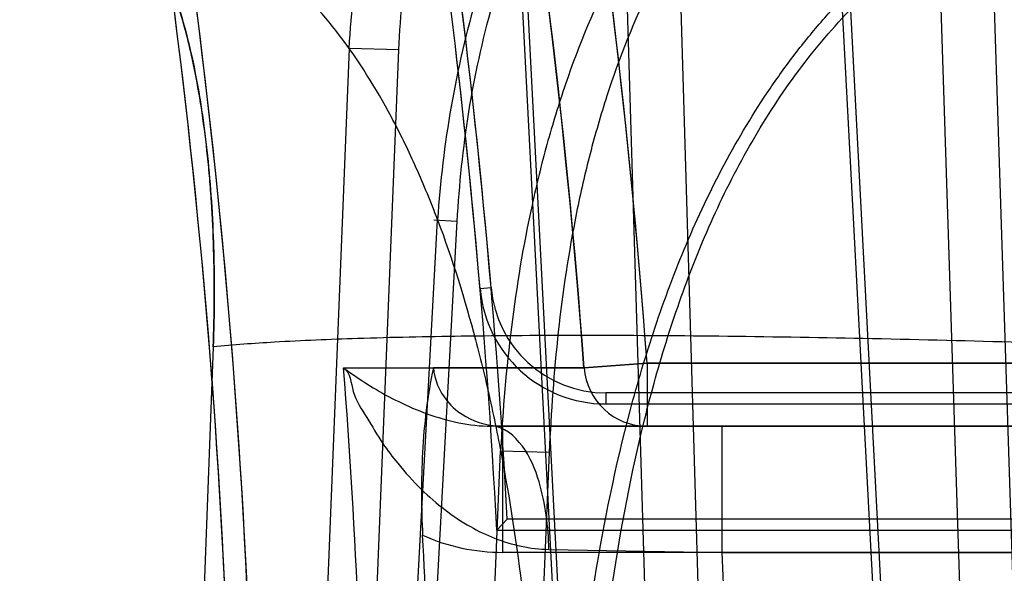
# Model space of a CAD drawing. Header units: millimetres. Extents: x 0 to 297, y 0 to 210.
# Tile 444 of 455: x 242.9437 to 242.9983, y 160.0303 to 160.061. Entities that reach past the tile are written whole.
import ezdxf

# ---------------------------------------------------------------- set-up
doc = ezdxf.new("R2010")
doc.units = ezdxf.units.MM
doc.header["$LTSCALE"] = 16.335
doc.layers.get('0').update_dxf_attribs({"linetype": 'CONTINUOUS'})
for name, color, linetype in [('AXES_REF', 7, 'CONTINUOUS'), ('INTFCLR_1', 7, 'CONTINUOUS'), ('INTFCLR_144815', 7, 'CONTINUOUS'), ('INTFCLR_72935', 7, 'CONTINUOUS')]:
    doc.layers.add(name, color=color, linetype=linetype)

msp = doc.modelspace()

# ---------------------------------------------------------------- linework, layer by layer
at = {"color": 7, "linetype": 'Continuous'}
for radius in [6.787079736, 6.7865, 6.743039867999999]:
    msp.add_circle((241.4889104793, 154.7114782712), radius, dxfattribs=at)
msp.add_arc((241.4889104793, 154.7114782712), 6.72, 278.2771290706, 261.7228709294, dxfattribs=at)
at = {"layer": 'AXES_REF', "color": 7, "linetype": 'Continuous'}
msp.add_arc((241.4889104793, 154.7114782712), 6.874, 113.0826847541, 66.9173152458, dxfattribs=at)
at = {"layer": 'AXES_REF', "color": 9, "linetype": 'Continuous'}
msp.add_arc((241.4889104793, 154.7114782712), 6.191158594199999, 94.4118118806, 85.5881881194, dxfattribs=at)
at = {"layer": 'INTFCLR_1', "color": 6, "linetype": 'Continuous'}
for p, q in [((242.975013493, 160.0417200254), (242.9666419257, 160.041720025)), ((242.970166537, 160.0327125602), (242.9707467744, 160.0333249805)), ((243.0257001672, 160.0333249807), (242.9707467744, 160.0333249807)), ((242.970166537, 160.03271256), (243.0263728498, 160.03271256))]:
    msp.add_line(p, q, dxfattribs=at)
at = {"layer": 'INTFCLR_1', "color": 9, "linetype": 'Continuous'}
for p, q in [((242.9785010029, 160.0419782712), (242.975013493, 160.0417200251)), ((242.9785010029, 160.0419782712), (242.9785010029, 160.0384782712)), ((243.043106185, 160.0419782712), (242.9785010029, 160.0419782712)), ((242.9704920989, 160.0314782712), (242.9704920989, 160.0384782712)), ((242.9704920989, 160.0384782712), (243.043106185, 160.0384782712)), ((243.043106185, 160.0314782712), (242.9704920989, 160.0314782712))]:
    msp.add_line(p, q, dxfattribs=at)
for centre, radius, start, end in [((242.553106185, 160.0104782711), 0.4230504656, 4.2349584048, 43.61014177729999), ((242.5531061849, 160.0104782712), 0.4265594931, 4.2349578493, 15.4129247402), ((242.9785024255, 160.0419765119), 0.003498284, 184.2045018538, 269.976699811), ((242.9704889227, 160.0423751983), 0.0108968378, 245.9464141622, 270.0167003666)]:
    msp.add_arc(centre, radius, start, end, dxfattribs=at)
at = {"layer": 'INTFCLR_1', "color": 6, "linetype": 'Continuous'}
for radius, start, end in [(0.4176526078, 3.0516590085, 7.6294468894), (0.4182650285, 3.1312009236, 7.6294436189), (0.4036526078, 356.0148208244, 7.629522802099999), (0.402418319, 356.013443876, 7.6295226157), (0.4135239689, 0.4844981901, 3.0422099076)]:
    msp.add_arc((242.553106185, 160.0104782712), radius, start, end, dxfattribs=at)
msp.add_open_spline([(242.9666419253, 160.0417200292), (242.966480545, 160.0409383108), (242.9662151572, 160.0393795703), (242.9660191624, 160.0370287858), (242.965964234, 160.0347137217), (242.9660072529, 160.0331796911), (242.9660473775, 160.0324246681)], degree=3, knots=[0, 0, 0, 0, 0.2564157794, 0.5072612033, 0.7571129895, 1, 1, 1, 1], dxfattribs=at)
at = {"layer": 'INTFCLR_1', "color": 9, "linetype": 'Continuous'}
msp.add_open_spline([(242.9666419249, 160.0417200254), (242.9666954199, 160.0410681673), (242.9671640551, 160.039962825), (242.9685916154, 160.0387854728), (242.9697863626, 160.0384782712), (242.9704920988, 160.0384782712)], degree=3, knots=[0, 0, 0, 0, 0.3591718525, 0.6124442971, 1, 1, 1, 1], dxfattribs=at)
at = {"layer": 'INTFCLR_144815', "color": 9, "linetype": 'Continuous'}
for p, q in [((242.9712387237, 160.0682367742), (242.9749609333, 159.9964782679)), ((242.9715303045, 160.0683100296), (242.9752594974, 159.9964782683)), ((242.9793661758, 159.996478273), (242.9772204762, 160.0682367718)), ((242.9823329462, 159.9964782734), (242.9801881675, 160.0683100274)), ((242.9927912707, 159.9964782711), (242.98899954, 160.0682367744)), ((242.9932433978, 159.9964782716), (242.9894448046, 160.0683100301)), ((242.9945994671, 160.0682367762), (242.9969162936, 159.9964782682)), ((242.997544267, 160.0683100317), (242.9998605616, 159.9964782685)), ((242.9619738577, 160.0594312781), (242.9594801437, 159.9980053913)), ((242.9647308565, 160.0593580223), (242.9619738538, 160.059431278)), ((242.9621801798, 159.9964782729), (242.9647308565, 160.0593580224)), ((242.9640346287, 159.9980053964), (242.9668765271, 160.0499258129)), ((242.9679504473, 160.0498525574), (242.9650273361, 159.9964782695)), ((242.9666697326, 160.0499313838), (242.9679504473, 160.0498525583)), ((242.9544226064, 160.0428744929), (242.9535357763, 160.0194683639)), ((242.968713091, 159.9980053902), (242.9703745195, 160.0371075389)), ((242.9703745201, 160.0371075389), (242.9730741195, 160.0370342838)), ((242.9730741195, 160.0370342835), (242.9713520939, 159.9964782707))]:
    msp.add_line(p, q, dxfattribs=at)
for points, knots in [([(242.996904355, 160.1224782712), (242.9972907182, 160.1224782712), (242.9981707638, 160.1221636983), (242.999238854, 160.1210103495), (243.0000171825, 160.1196445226), (243.000637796, 160.1182387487), (243.0013185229, 160.1164095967), (243.0021092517, 160.1136924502), (243.0029549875, 160.1099251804), (243.0035829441, 160.1063684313), (243.0039925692, 160.1036355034), (243.0042267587, 160.1019337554), (243.0045861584, 160.0991623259), (243.005074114, 160.0947527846), (243.0056144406, 160.0885379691), (243.0059430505, 160.0836272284), (243.0061366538, 160.0801868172), (243.006262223, 160.0777700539), (243.0064608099, 160.0734224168), (243.0066760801, 160.0670590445), (243.0068042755, 160.0605753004), (243.0068575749, 160.0552463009), (243.0068770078, 160.0497701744), (243.0068523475, 160.0456383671), (243.0068188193, 160.0428744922)], [0, 0, 0, 0, 0.0141696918, 0.0322450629, 0.0566277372, 0.0716000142, 0.0885734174, 0.1281693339, 0.1752635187, 0.23012205, 0.2605881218, 0.2766094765, 0.2931202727, 0.3630793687, 0.4392923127, 0.5218901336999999, 0.54356936, 0.5656673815, 0.6106430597, 0.703181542, 0.7991653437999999, 0.8484703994, 0.8986287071, 1, 1, 1, 1]), ([(243.0068188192, 160.0428744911), (243.0068521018, 160.0456176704), (243.0068847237, 160.0510454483), (243.0068325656, 160.0590992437), (243.0067036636, 160.0656963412), (243.0065475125, 160.0708607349), (243.0063614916, 160.0757948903), (243.0060712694, 160.0816926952), (243.0056910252, 160.0874064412), (243.0053352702, 160.0917499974), (243.004964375, 160.0957406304), (243.0044548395, 160.1003536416), (243.0038484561, 160.1047049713), (243.0033160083, 160.1078802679), (243.0027948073, 160.1106370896), (243.0021169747, 160.1136639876), (243.0012115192, 160.1167758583), (243.0003695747, 160.1189289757), (242.9996469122, 160.1202953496), (242.9989997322, 160.121267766), (242.9981740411, 160.1221624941), (242.9972910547, 160.1224782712), (242.9969043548, 160.1224782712)], [0, 0, 0, 0, 0.1006106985, 0.199055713, 0.2953636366, 0.342590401, 0.3885395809, 0.4764458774, 0.5591383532, 0.5985355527, 0.6362718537, 0.7061191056, 0.7687234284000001, 0.7973639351, 0.8241873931, 0.8716144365, 0.9110602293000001, 0.9429569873, 0.9561975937, 0.9676399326, 0.9858181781, 1, 1, 1, 1]), ([(242.9619738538, 160.059431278), (242.9620813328, 160.061503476), (242.9625577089, 160.0656305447), (242.9638454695, 160.070665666), (242.9653019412, 160.0745335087), (242.9670284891, 160.0782408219), (242.9689058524, 160.0812826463), (242.9707658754, 160.08368468), (242.9720704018, 160.0852260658), (242.9744919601, 160.0877328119), (242.9772350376, 160.0898924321), (242.9797603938, 160.0914264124), (242.9814871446, 160.092362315), (242.9845990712, 160.0937608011), (242.9874343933, 160.0945452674), (242.9893442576, 160.0948633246)], [0, 0, 0, 0, 0.1287568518, 0.2569609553, 0.3213810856, 0.384983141, 0.5105637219, 0.5419689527, 0.5734721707, 0.6358190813, 0.7580421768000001, 0.7885404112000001, 0.8191369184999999, 0.8798569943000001, 1, 1, 1, 1]), ([(242.9647308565, 160.0593580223), (242.9648112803, 160.0613286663), (242.9652176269, 160.0652490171), (242.966385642, 160.0700350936), (242.9677244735, 160.0737060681), (242.9693188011, 160.0772168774), (242.9710628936, 160.0800975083), (242.972796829, 160.0823712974), (242.9740127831, 160.083828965), (242.9762729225, 160.0861981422), (242.9788399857, 160.0882390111), (242.9812058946, 160.0896882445), (242.982824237, 160.0905719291), (242.9857429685, 160.0918925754), (242.9884048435, 160.0926326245), (242.9901982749, 160.0929322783)], [0, 0, 0, 0, 0.1298374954, 0.2586273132, 0.3231850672, 0.3868339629, 0.5122916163, 0.5436287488, 0.5750512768, 0.6372068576, 0.7589754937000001, 0.7893511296, 0.8198239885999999, 0.8802999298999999, 1, 1, 1, 1]), ([(242.9936064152, 160.0883224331), (242.9916584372, 160.0878523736), (242.9887939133, 160.086815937), (242.9852419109, 160.0848712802), (242.9818528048, 160.0825484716), (242.979179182, 160.0800828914), (242.9771315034, 160.0777417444), (242.9758154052, 160.0761017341), (242.9736894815, 160.0730812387), (242.9719252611, 160.0698133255), (242.9706653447, 160.0668963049), (242.9698884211, 160.0649139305), (242.9687113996, 160.0613984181), (242.9675125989, 160.0562379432), (242.9670191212, 160.0520350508), (242.9668765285, 160.0499258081)], [0, 0, 0, 0, 0.1202040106, 0.1809468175, 0.2426366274, 0.3663086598, 0.3976274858, 0.4292047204, 0.4923997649, 0.6189828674, 0.6509543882, 0.6830001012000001, 0.7466739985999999, 0.8731875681, 1, 1, 1, 1]), ([(242.9936064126, 160.0883224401), (242.9941095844, 160.0873538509), (242.9948557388, 160.0857891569), (242.9957917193, 160.0835834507), (242.9972631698, 160.0798097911), (242.9993064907, 160.0732897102), (243.0008529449, 160.0664121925), (243.00179261, 160.0612972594), (243.0023966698, 160.0576983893), (243.0033618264, 160.0510593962), (243.0041898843, 160.0432082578), (243.0047113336, 160.0361272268), (243.0049588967, 160.0318998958), (243.0052774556, 160.0253717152), (243.0055291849, 160.0153916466), (243.0054550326, 160.006487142), (243.0053454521, 160.0019735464)], [0, 0, 0, 0, 0.0372726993, 0.0591480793, 0.081815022, 0.1755685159, 0.2921048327, 0.3223045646, 0.3531589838, 0.4167142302, 0.5513725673, 0.6226313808, 0.6591658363, 0.6959740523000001, 0.8458220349, 1, 1, 1, 1]), ([(242.9927523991, 160.0865221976), (242.9909247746, 160.0860760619), (242.9882377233, 160.0850934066), (242.9849130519, 160.0832462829), (242.9817411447, 160.0810405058), (242.9792444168, 160.0786988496), (242.9773405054, 160.0764729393), (242.9761156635, 160.0749116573), (242.9741379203, 160.0720324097), (242.9725052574, 160.0689186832), (242.9713497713, 160.0661369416), (242.9706367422, 160.0642415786), (242.9695600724, 160.0608725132), (242.9684786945, 160.0559170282), (242.9680639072, 160.0518818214), (242.9679504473, 160.0498525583)], [0, 0, 0, 0, 0.1191128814, 0.1793339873, 0.2405248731, 0.3633715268, 0.3945338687, 0.4259739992, 0.4889667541, 0.6154878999, 0.6475290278, 0.6796791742, 0.7436740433, 0.8713175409, 1, 1, 1, 1]), ([(242.996582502, 160.0815217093), (242.9944211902, 160.0809217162), (242.9912682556, 160.0795864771), (242.9874732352, 160.0771151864), (242.9848251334, 160.074933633), (242.9824073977, 160.0724757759), (242.9802320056, 160.0697839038), (242.9783030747, 160.0669002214), (242.9760573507, 160.0628540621), (242.97449821, 160.059099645), (242.9734264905, 160.0557923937), (242.9727766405, 160.0535665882), (242.9712738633, 160.0474247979), (242.9706217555, 160.0416858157), (242.9703745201, 160.0371075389)], [0, 0, 0, 0, 0.122251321, 0.1841550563, 0.2465049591, 0.3088365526, 0.3717560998, 0.4348594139, 0.4976795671, 0.6237574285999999, 0.6555254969, 0.6871647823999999, 0.7501096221, 1, 1, 1, 1]), ([(242.9973349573, 160.0798575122), (242.9953066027, 160.0792866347), (242.9923486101, 160.0780147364), (242.988801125, 160.0756569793), (242.9863278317, 160.0735740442), (242.9840737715, 160.0712252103), (242.9820500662, 160.0686496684), (242.9802608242, 160.0658866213), (242.9781805, 160.0619982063), (242.9767504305, 160.0583880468), (242.9757758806, 160.0552053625), (242.975183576, 160.0530540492), (242.9738151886, 160.0470729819), (242.9732692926, 160.0414914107), (242.9730741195, 160.0370342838)], [0, 0, 0, 0, 0.1202423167, 0.1812239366, 0.2427342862, 0.3043443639, 0.3666795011, 0.4293621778, 0.4919378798, 0.6181093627, 0.650035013, 0.681882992, 0.7454161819, 1, 1, 1, 1]), ([(242.9544226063, 160.0428744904), (242.9544571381, 160.0437884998), (242.9544965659, 160.0455979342), (242.9544654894, 160.0482838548), (242.9543639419, 160.0504832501), (242.9542353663, 160.0522041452), (242.9540798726, 160.0538506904), (242.9538338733, 160.0558205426), (242.9535079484, 160.0577238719), (242.9532019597, 160.0591692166), (242.9528797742, 160.060504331), (242.9524339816, 160.0620515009), (242.9519059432, 160.0634980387), (242.9514431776, 160.0645498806), (242.9509811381, 160.0654801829), (242.9503701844, 160.0665103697), (242.9495578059, 160.0675579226), (242.94868876, 160.0683808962), (242.9477658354, 160.0689746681), (242.946796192, 160.0693318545), (242.9461287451, 160.0694090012), (242.9457998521, 160.0694090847)], [0, 0, 0, 0, 0.091753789, 0.1815166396, 0.2694076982, 0.3125669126, 0.3546185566, 0.4353061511, 0.5116443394, 0.5482469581, 0.5834912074, 0.6494052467, 0.7096551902, 0.7377984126, 0.764641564, 0.8138270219, 0.85768374, 0.8972107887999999, 0.9333282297, 0.9670072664, 1, 1, 1, 1]), ([(242.9457998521, 160.0694090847), (242.9461284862, 160.0694089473), (242.9467940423, 160.0693322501), (242.9477590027, 160.0689776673), (242.9494572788, 160.0678879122), (242.9507695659, 160.065995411), (242.9516739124, 160.0640537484), (242.9520931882, 160.0629848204), (242.9525083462, 160.0617920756), (242.9529738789, 160.0601801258), (242.9534416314, 160.0581051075), (242.9537588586, 160.0562624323), (242.9539732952, 160.0547046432), (242.9541632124, 160.0530596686), (242.9543420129, 160.050938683), (242.9544433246, 160.0487755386), (242.954480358, 160.046998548), (242.9544872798, 160.0451728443), (242.954457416, 160.0437953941), (242.9544226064, 160.0428744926)], [0, 0, 0, 0, 0.0329952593, 0.06653992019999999, 0.1023576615, 0.2341585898, 0.2886102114, 0.3181527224, 0.3493214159, 0.415407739, 0.4864622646, 0.5627887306, 0.6030561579, 0.6443314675, 0.7290312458, 0.8167025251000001, 0.8617033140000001, 0.9074743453, 1, 1, 1, 1]), ([(242.9729881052, 160.0020125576), (242.9731679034, 160.0051199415), (242.9735497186, 160.0113442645), (242.9743096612, 160.0206922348), (242.9754869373, 160.0300628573), (242.97707367, 160.0378455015), (242.9786678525, 160.0432220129), (242.9797545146, 160.0462885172), (242.9809691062, 160.0493397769), (242.9827278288, 160.0530592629), (242.984847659, 160.0565894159), (242.9867742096, 160.0592517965), (242.9888470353, 160.0617722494), (242.9911548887, 160.0640732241), (242.9936989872, 160.0660879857), (242.9963976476, 160.067889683), (242.9985947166, 160.0689773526), (243.0001090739, 160.0695509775)], [0, 0, 0, 0, 0.1216132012, 0.243647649, 0.3663864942, 0.4904425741, 0.5534431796, 0.5853358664, 0.6175277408, 0.68173217, 0.7458615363, 0.7780820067, 0.8100580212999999, 0.8733073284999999, 0.9049126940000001, 0.9367292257, 1, 1, 1, 1]), ([(242.9668765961, 160.0499258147), (242.9668115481, 160.0500981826), (242.9665555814, 160.0507667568), (242.9660941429, 160.0519065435), (242.9652778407, 160.0537573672), (242.9638160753, 160.0566849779), (242.9614660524, 160.0603746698), (242.9588922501, 160.0631532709), (242.9570690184, 160.0646348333), (242.9558813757, 160.0654935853), (242.9537606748, 160.0667643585), (242.9504612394, 160.0680022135), (242.9476774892, 160.0683092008), (242.9462882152, 160.0683100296)], [0, 0, 0, 0, 0.0187560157, 0.0728836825, 0.1251833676, 0.224679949, 0.4058705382, 0.5687625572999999, 0.6073438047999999, 0.6449671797, 0.7179054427, 0.8585486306, 1, 1, 1, 1]), ([(242.9741770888, 160.0019369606), (242.9743524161, 160.0050370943), (242.9747146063, 160.0112334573), (242.975405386, 160.0205141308), (242.976470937, 160.0297618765), (242.9779169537, 160.0374079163), (242.9793817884, 160.0426725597), (242.9803856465, 160.0456599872), (242.9815034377, 160.0486218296), (242.9831302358, 160.052222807), (242.9850988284, 160.0556413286), (242.9868920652, 160.0582152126), (242.9888206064, 160.0606428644), (242.990974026, 160.0628585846), (242.9933540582, 160.0647980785), (242.9958758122, 160.0665295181), (242.9979355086, 160.0675752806), (242.9993566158, 160.0681261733)], [0, 0, 0, 0, 0.1248651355, 0.2496005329, 0.3741910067, 0.4990542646, 0.5620229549, 0.5937827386, 0.6257619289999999, 0.6893021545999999, 0.7524559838, 0.7840722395, 0.8153727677, 0.8770772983, 0.9078185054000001, 0.9387092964, 1, 1, 1, 1]), ([(242.9668765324, 160.0499257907), (242.9676974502, 160.047749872), (242.9685661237, 160.0449507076), (242.9694299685, 160.0415248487), (242.9699814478, 160.0391275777), (242.9708604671, 160.034710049), (242.9716111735, 160.0294713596), (242.9720791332, 160.0247441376), (242.972299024, 160.0219250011), (242.9725788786, 160.017574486), (242.9727892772, 160.0109194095), (242.9726989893, 160.0049816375), (242.9725868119, 160.0019735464)], [0, 0, 0, 0, 0.1436399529, 0.1805795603, 0.218231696, 0.2955572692, 0.4587139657, 0.5448233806, 0.5889339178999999, 0.6333573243, 0.8140790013, 1, 1, 1, 1]), ([(243.0068188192, 160.0428744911), (243.0041170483, 160.0429725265), (242.9986789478, 160.0431493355), (242.9905656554, 160.0433495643), (242.9826434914, 160.0434768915), (242.9752047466, 160.0435232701), (242.9685211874, 160.0434859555), (242.9628120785, 160.0433689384), (242.9582220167, 160.04318038), (242.9555534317, 160.0429912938), (242.9544226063, 160.0428744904)], [0, 0, 0, 0, 0.154723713, 0.3113826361, 0.4644588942, 0.6081603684, 0.7371004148, 0.8469550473, 0.9349387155, 1, 1, 1, 1])]:
    msp.add_open_spline(points, degree=3, knots=knots, dxfattribs=at)
at = {"layer": 'INTFCLR_72935', "color": 9, "linetype": 'Continuous'}
for p, q in [((242.969235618, 160.0461152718), (242.9698458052, 160.0461675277)), ((242.9616652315, 160.0417200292), (242.9750134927, 160.0417200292)), ((242.975013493, 160.041720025), (242.9785010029, 160.0419782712)), ((242.9785010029, 160.0419782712), (242.9785010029, 160.0384782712)), ((242.9785010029, 160.0419782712), (243.043106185, 160.0419782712)), ((242.9762100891, 160.0403249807), (242.9762100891, 160.03971256)), ((243.043106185, 160.0384782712), (242.9698575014, 160.038478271)), ((242.9826671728, 160.0314782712), (242.9826671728, 160.0384782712)), ((242.9730519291, 160.0316392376), (242.9826671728, 160.0314782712)), ((242.9826671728, 160.0314782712), (243.043106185, 160.0314782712))]:
    msp.add_line(p, q, dxfattribs=at)
at = {"layer": 'INTFCLR_72935', "color": 6, "linetype": 'Continuous'}
for p, q in [((243.0121110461, 160.0403249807), (242.9762100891, 160.0403249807)), ((242.9762100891, 160.03971256), (243.0121110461, 160.03971256))]:
    msp.add_line(p, q, dxfattribs=at)
at = {"layer": 'INTFCLR_72935', "color": 9, "linetype": 'Continuous'}
for centre, radius, start, end in [((242.553106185, 160.0104782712), 0.426559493, 4.2349578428, 15.4677013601), ((242.5531061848, 160.0104782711), 0.423062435, 4.2349584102, 15.4677019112), ((242.5531061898, 160.0104782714), 0.4097518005, 0.4854006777, 4.3727929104), ((242.9785023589, 160.0419764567), 0.0034982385, 184.2036818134, 269.9777903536), ((242.5531061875, 160.0104782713), 0.4300739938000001, 0.9326026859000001, 2.7987974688)]:
    msp.add_arc(centre, radius, start, end, dxfattribs=at)
at = {"layer": 'INTFCLR_72935', "color": 6, "linetype": 'Continuous'}
for centre, radius, start, end in [((242.553106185, 160.0104782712), 0.4176526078, 4.8948227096, 8.8931498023), ((242.553106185, 160.0104782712), 0.4182650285, 4.8948229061, 8.893149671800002), ((242.553106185, 160.0104782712), 0.4036526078, 356.0148208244, 8.043882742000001), ((242.553106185, 160.0104782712), 0.402418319, 356.0134438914, 7.891264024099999), ((242.9762100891, 160.04671256), 0.006999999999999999, 184.8948354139, 270.0000047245), ((242.9762100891, 160.04671256), 0.006387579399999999, 184.8948237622, 269.999999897)]:
    msp.add_arc(centre, radius, start, end, dxfattribs=at)
at = {"layer": 'INTFCLR_72935', "color": 9, "linetype": 'Continuous'}
for points, knots in [([(242.9616652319, 160.041720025), (242.9621934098, 160.0413223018), (242.9631862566, 160.0406503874), (242.9647377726, 160.0398002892), (242.9668641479, 160.0388868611), (242.9686460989, 160.0384782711), (242.9698575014, 160.0384782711)], [0, 0, 0, 0, 0.222068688, 0.4019012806, 0.5931280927, 1, 1, 1, 1]), ([(242.9616652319, 160.041720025), (242.9620396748, 160.041432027), (242.962094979, 160.0402511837), (242.9629764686, 160.0389558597), (242.9637467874, 160.0375832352), (242.9647795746, 160.0362593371), (242.9658931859, 160.0349987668), (242.9672522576, 160.0338213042), (242.9686168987, 160.0329078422), (242.9705021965, 160.0319978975), (242.9720275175, 160.0316560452), (242.9730519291, 160.0316392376)], [0, 0, 0, 0, 0.08825781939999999, 0.1895448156, 0.2956597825, 0.3808321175, 0.5028898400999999, 0.6093190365, 0.7159249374, 0.8085800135, 1, 1, 1, 1]), ([(242.9730519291, 160.0316392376), (242.9730386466, 160.0329043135), (242.9727558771, 160.0349252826), (242.9717982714, 160.0373830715), (242.9705416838, 160.0384782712), (242.9698575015, 160.0384782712)], [0, 0, 0, 0, 0.4729041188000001, 0.744256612, 1, 1, 1, 1])]:
    msp.add_open_spline(points, degree=3, knots=knots, dxfattribs=at)

doc.saveas('drawing.dxf')
